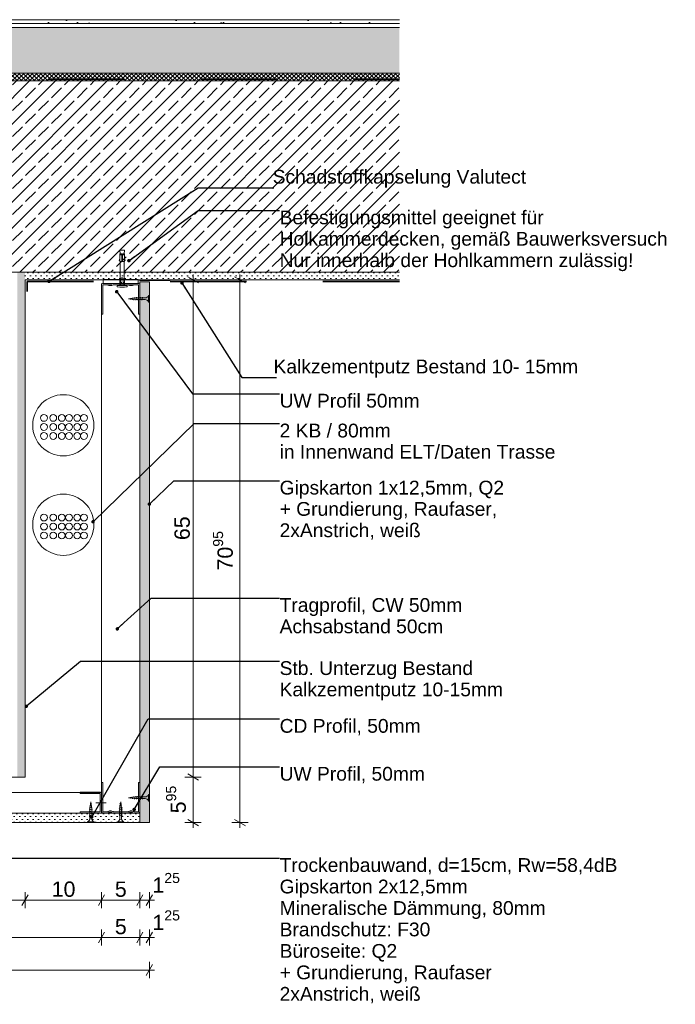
# Model space of a CAD drawing. Header units: metres. Extents: x -4 to 100, y -11 to 17.
# Tile 697 of 728: x 83.389 to 84.246, y -10.941 to -9.654. Entities that reach past the tile are written whole.
import ezdxf

# ---------------------------------------------------------------- set-up
doc = ezdxf.new("R2010")
doc.units = ezdxf.units.M
doc.header["$MEASUREMENT"] = 0
doc.linetypes.add('Strichlinie eng', pattern=[0.115, 0.075, -0.04])
doc.linetypes.add('VERDECKT', pattern=[0.005625, 0.00375, -0.001875])
for name, color, linetype in [('152 - Bemaßung_ Beschriftung.Ausbau', 7, 'Continuous'), ('301 - Elemente.Linie', 7, 'Continuous'), ('603 - Struktur.Bodenplatte_ Decke Roh', 7, 'Continuous'), ('608 - Struktur.Träger', 7, 'Continuous'), ('650 - Abdeckung.Fußboden Aufbau', 7, 'Continuous'), ('653 - Abdeckung.TB Verkofferung', 7, 'Continuous'), ('Neubau_152 - Bemaßung_ Beschriftung.Ausbau', 7, 'Continuous'), ('Neubau_653 - Abdeckung.TB Verkofferung', 7, 'Continuous'), ('Neubau_660 - Unterkonstruktion.Trockenbau', 7, 'Continuous')]:
    doc.layers.add(name, color=color, linetype=linetype)
doc.styles.add('ERSTELLTER_STIL_2', font='txt')
doc.dimstyles.new('ERSTELLTER_STIL__15', dxfattribs={"dimtxt": 0.02, "dimasz": 0.01064, "dimexe": 0.18, "dimexo": 0.0625, "dimgap": 0, "dimtad": 1, "dimtih": 1, "dimtoh": 1, "dimzin": 0, "dimdsep": 46, "dimtxsty": 'ERSTELLTER_STIL_2', "dimblk": 'ARROWHEAD_2', "dimblk1": 'ARROWHEAD_2', "dimblk2": 'ARROWHEAD_2', "dimcen": 0.09, "dimse1": 1, "dimse2": 1, "dimclrd": 7, "dimclre": 7, "dimclrt": 7, "dimazin": 0, "dimtfac": 1, "dimtdec": 4, "dimtmove": 0, "dimatfit": 3, "dimfxl": 1, "dimtolj": 1, "dimtzin": 0, "dimarcsym": 0})
doc.dimstyles.new('ERSTELLTER_STIL__17', dxfattribs={"dimtxt": 0.02, "dimasz": 0.01064, "dimexe": 0.18, "dimexo": 0.0625, "dimgap": 0, "dimtad": 1, "dimzin": 0, "dimdsep": 46, "dimtxsty": 'ERSTELLTER_STIL_2', "dimblk": 'ARROWHEAD_2', "dimblk1": 'ARROWHEAD_2', "dimblk2": 'ARROWHEAD_2', "dimcen": 0.09, "dimse1": 1, "dimse2": 1, "dimclrd": 7, "dimclre": 7, "dimclrt": 7, "dimazin": 0, "dimtfac": 1, "dimtdec": 4, "dimtmove": 0, "dimatfit": 3, "dimfxl": 1, "dimtolj": 1, "dimtzin": 0, "dimarcsym": 0})
doc.dimstyles.new('ERSTELLTER_STIL__7', dxfattribs={"dimtxt": 0.18, "dimasz": 0.00912, "dimexe": 0.18, "dimexo": 0.0625, "dimgap": 0, "dimtad": 0, "dimtih": 1, "dimtoh": 1, "dimdec": 4, "dimzin": 0, "dimdsep": 46, "dimcen": 0.09, "dimadec": 0, "dimazin": 0, "dimtfac": 1, "dimtdec": 4, "dimtmove": 0, "dimatfit": 3, "dimldrblk": 'ARROWHEAD_11', "dimfxl": 1, "dimtolj": 1, "dimtzin": 0, "dimarcsym": 0})
pattern_1 = [(45, (74.88612, -16.349286), (-0.003535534, 0.003535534), [0, -0.005])]

# ---------------------------------------------------------------- blocks, each defined once
blk = doc.blocks.new('*D798', base_point=(74.8861, -16.3493))
at = {"layer": '152 - Bemaßung_ Beschriftung.Ausbau', "color": 7, "linetype": 'Continuous', "lineweight": 5}
for p, q in [((83.6087, -10.6402), (83.6227, -10.6483)), ((83.6262, -10.6443), (83.6052, -10.6443)), ((83.6157, -10.7038), (83.6157, -10.6443)), ((83.6262, -10.7038), (83.6052, -10.7038)), ((83.6087, -10.6997), (83.6227, -10.7078)), ((83.6157, -10.7106), (83.6157, -10.7038))]:
    blk.add_line(p, q, dxfattribs=at)
at = {"layer": '152 - Bemaßung_ Beschriftung.Ausbau', "color": 7, "lineweight": 5, "insert": (83.6121, -10.6916), "char_height": 0.02, "attachment_point": 7, "rotation": 90, "style": 'ERSTELLTER_STIL_2'}
blk.add_mtext('\\A1;{\\pql;\\fArial|b0|i0|c0|p38;5\\fArial|b0|i0|c0|p38;\\A1{\\H.66x;\\S95^  ;}}', dxfattribs=at)
blk = doc.blocks.new('ARROWHEAD_2')
at = {"color": 0, "linetype": 'Continuous', "lineweight": 0}
for p, q in [((0, 0), (-1, 0)), ((-0.38, -0.66), (0.38, 0.66))]:
    blk.add_line(p, q, dxfattribs=at)
blk = doc.blocks.new('*D799', base_point=(74.8861, -16.3493))
at = {"layer": '152 - Bemaßung_ Beschriftung.Ausbau', "color": 7, "linetype": 'Continuous', "lineweight": 5}
for p, q in [((83.6262, -9.9943), (83.6052, -9.9943)), ((83.6227, -9.9983), (83.6087, -9.9902)), ((83.6157, -9.9943), (83.6157, -9.9874)), ((83.6157, -10.6443), (83.6157, -9.9943)), ((83.6087, -10.6402), (83.6227, -10.6483)), ((83.6262, -10.6443), (83.6052, -10.6443))]:
    blk.add_line(p, q, dxfattribs=at)
at = {"layer": '152 - Bemaßung_ Beschriftung.Ausbau', "color": 7, "lineweight": 5, "insert": (83.6117, -10.3345), "char_height": 0.02, "attachment_point": 7, "rotation": 90, "style": 'ERSTELLTER_STIL_2'}
blk.add_mtext('\\A1;{\\pql;\\fArial|b0|i0|c0|p38;65}', dxfattribs=at)
blk = doc.blocks.new('*D800', base_point=(74.8861, -16.3493))
at = {"layer": '152 - Bemaßung_ Beschriftung.Ausbau', "color": 7, "linetype": 'Continuous', "lineweight": 5}
for p, q in [((83.6876, -9.9943), (83.6666, -9.9943)), ((83.6841, -9.9983), (83.6701, -9.9902)), ((83.6771, -9.9943), (83.6771, -9.9874)), ((83.6771, -10.7038), (83.6771, -9.9943)), ((83.6876, -10.7038), (83.6666, -10.7038)), ((83.6701, -10.6997), (83.6841, -10.7078)), ((83.6771, -10.7106), (83.6771, -10.7038))]:
    blk.add_line(p, q, dxfattribs=at)
at = {"layer": '152 - Bemaßung_ Beschriftung.Ausbau', "color": 7, "lineweight": 5, "insert": (83.6735, -10.3742), "char_height": 0.02, "attachment_point": 7, "rotation": 90, "style": 'ERSTELLTER_STIL_2'}
blk.add_mtext('\\A1;{\\pql;\\fArial|b0|i0|c0|p38;70\\fArial|b0|i0|c0|p38;\\A1{\\H.66x;\\S95^  ;}}', dxfattribs=at)
blk = doc.blocks.new('*D801', base_point=(74.8861, -16.3493))
at = {"layer": '152 - Bemaßung_ Beschriftung.Ausbau', "color": 7, "linetype": 'Continuous', "lineweight": 5}
for p, q in [((83.1261, -10.8155), (83.1261, -10.7945)), ((83.3961, -10.8155), (83.3961, -10.7945)), ((83.1193, -10.805), (83.1261, -10.805)), ((83.1302, -10.798), (83.1221, -10.812)), ((83.1261, -10.805), (83.3961, -10.805)), ((83.4001, -10.798), (83.3921, -10.812))]:
    blk.add_line(p, q, dxfattribs=at)
at = {"layer": '152 - Bemaßung_ Beschriftung.Ausbau', "color": 7, "lineweight": 5, "insert": (83.2459, -10.801), "char_height": 0.02, "attachment_point": 7, "style": 'ERSTELLTER_STIL_2'}
blk.add_mtext('\\A1;{\\pql;\\fArial|b0|i0|c0|p38;27}', dxfattribs=at)
blk = doc.blocks.new('*D802', base_point=(74.8861, -16.3493))
at = {"layer": '152 - Bemaßung_ Beschriftung.Ausbau', "color": 7, "linetype": 'Continuous', "lineweight": 5}
for p, q in [((83.3961, -10.8155), (83.3961, -10.7945)), ((83.4961, -10.8155), (83.4961, -10.7945)), ((83.4001, -10.798), (83.3921, -10.812)), ((83.3961, -10.805), (83.4961, -10.805)), ((83.5001, -10.798), (83.4921, -10.812))]:
    blk.add_line(p, q, dxfattribs=at)
at = {"layer": '152 - Bemaßung_ Beschriftung.Ausbau', "color": 7, "lineweight": 5, "insert": (83.4309, -10.801), "char_height": 0.02, "attachment_point": 7, "style": 'ERSTELLTER_STIL_2'}
blk.add_mtext('\\A1;{\\pql;\\fArial|b0|i0|c0|p38;10}', dxfattribs=at)
blk = doc.blocks.new('*D803', base_point=(74.8861, -16.3493))
at = {"layer": '152 - Bemaßung_ Beschriftung.Ausbau', "color": 7, "linetype": 'Continuous', "lineweight": 5}
for p, q in [((83.4961, -10.8155), (83.4961, -10.7945)), ((83.5461, -10.8155), (83.5461, -10.7945)), ((83.5001, -10.798), (83.4921, -10.812)), ((83.4961, -10.805), (83.5461, -10.805)), ((83.5501, -10.798), (83.5421, -10.812))]:
    blk.add_line(p, q, dxfattribs=at)
at = {"layer": '152 - Bemaßung_ Beschriftung.Ausbau', "color": 7, "lineweight": 5, "insert": (83.5135, -10.801), "char_height": 0.02, "attachment_point": 7, "style": 'ERSTELLTER_STIL_2'}
blk.add_mtext('\\A1;{\\pql;\\fArial|b0|i0|c0|p38;5}', dxfattribs=at)
blk = doc.blocks.new('*D804', base_point=(74.8861, -16.3493))
at = {"layer": '152 - Bemaßung_ Beschriftung.Ausbau', "color": 7, "linetype": 'Continuous', "lineweight": 5}
for p, q in [((83.5461, -10.8155), (83.5461, -10.7945)), ((83.5586, -10.8155), (83.5586, -10.7945)), ((83.5501, -10.798), (83.5421, -10.812)), ((83.5461, -10.805), (83.5586, -10.805)), ((83.5546, -10.812), (83.5626, -10.798)), ((83.5586, -10.805), (83.5654, -10.805))]:
    blk.add_line(p, q, dxfattribs=at)
at = {"layer": '152 - Bemaßung_ Beschriftung.Ausbau', "color": 7, "lineweight": 5, "insert": (83.5626, -10.8012), "char_height": 0.02, "attachment_point": 7, "style": 'ERSTELLTER_STIL_2'}
blk.add_mtext('\\A1;{\\pql;\\fArial|b0|i0|c0|p38;1\\fArial|b0|i0|c0|p38;\\A1{\\H.66x;\\S25^  ;}}', dxfattribs=at)
blk = doc.blocks.new('*D805', base_point=(74.8861, -16.3493))
at = {"layer": '152 - Bemaßung_ Beschriftung.Ausbau', "color": 7, "linetype": 'Continuous', "lineweight": 5}
for p, q in [((83.1302, -10.8469), (83.1221, -10.8609)), ((83.1261, -10.8644), (83.1261, -10.8434)), ((83.5001, -10.8469), (83.4921, -10.8609)), ((83.4961, -10.8644), (83.4961, -10.8434)), ((83.1193, -10.8539), (83.1261, -10.8539)), ((83.1261, -10.8539), (83.4961, -10.8539))]:
    blk.add_line(p, q, dxfattribs=at)
at = {"layer": '152 - Bemaßung_ Beschriftung.Ausbau', "color": 7, "lineweight": 5, "insert": (83.2959, -10.8499), "char_height": 0.02, "attachment_point": 7, "style": 'ERSTELLTER_STIL_2'}
blk.add_mtext('\\A1;{\\pql;\\fArial|b0|i0|c0|p38;37}', dxfattribs=at)
blk = doc.blocks.new('*D806', base_point=(74.8861, -16.3493))
at = {"layer": '152 - Bemaßung_ Beschriftung.Ausbau', "color": 7, "linetype": 'Continuous', "lineweight": 5}
for p, q in [((83.5001, -10.8469), (83.4921, -10.8609)), ((83.4961, -10.8644), (83.4961, -10.8434)), ((83.5501, -10.8469), (83.5421, -10.8609)), ((83.5461, -10.8644), (83.5461, -10.8434)), ((83.4961, -10.8539), (83.5461, -10.8539))]:
    blk.add_line(p, q, dxfattribs=at)
at = {"layer": '152 - Bemaßung_ Beschriftung.Ausbau', "color": 7, "lineweight": 5, "insert": (83.5135, -10.8499), "char_height": 0.02, "attachment_point": 7, "style": 'ERSTELLTER_STIL_2'}
blk.add_mtext('\\A1;{\\pql;\\fArial|b0|i0|c0|p38;5}', dxfattribs=at)
blk = doc.blocks.new('*D807', base_point=(74.8861, -16.3493))
at = {"layer": '152 - Bemaßung_ Beschriftung.Ausbau', "color": 7, "linetype": 'Continuous', "lineweight": 5}
for p, q in [((83.5501, -10.8469), (83.5421, -10.8609)), ((83.5461, -10.8644), (83.5461, -10.8434)), ((83.5546, -10.8609), (83.5626, -10.8469)), ((83.5586, -10.8644), (83.5586, -10.8434)), ((83.5461, -10.8539), (83.5586, -10.8539)), ((83.5586, -10.8539), (83.5654, -10.8539))]:
    blk.add_line(p, q, dxfattribs=at)
at = {"layer": '152 - Bemaßung_ Beschriftung.Ausbau', "color": 7, "lineweight": 5, "insert": (83.5626, -10.8501), "char_height": 0.02, "attachment_point": 7, "style": 'ERSTELLTER_STIL_2'}
blk.add_mtext('\\A1;{\\pql;\\fArial|b0|i0|c0|p38;1\\fArial|b0|i0|c0|p38;\\A1{\\H.66x;\\S25^  ;}}', dxfattribs=at)
blk = doc.blocks.new('*D808', base_point=(74.8861, -16.3493))
at = {"layer": '152 - Bemaßung_ Beschriftung.Ausbau', "color": 7, "linetype": 'Continuous', "lineweight": 5}
for p, q in [((83.1261, -10.9069), (83.1261, -10.8859)), ((83.5586, -10.9069), (83.5586, -10.8859)), ((83.1193, -10.8964), (83.1261, -10.8964)), ((83.1302, -10.8894), (83.1221, -10.9034)), ((83.1261, -10.8964), (83.5586, -10.8964)), ((83.5546, -10.9034), (83.5626, -10.8894)), ((83.5586, -10.8964), (83.5654, -10.8964))]:
    blk.add_line(p, q, dxfattribs=at)
at = {"layer": '152 - Bemaßung_ Beschriftung.Ausbau', "color": 7, "lineweight": 5, "insert": (83.3172, -10.8928), "char_height": 0.02, "attachment_point": 7, "style": 'ERSTELLTER_STIL_2'}
blk.add_mtext('\\A1;{\\pql;\\fArial|b0|i0|c0|p38;43\\fArial|b0|i0|c0|p38;\\A1{\\H.66x;\\S25^  ;}}', dxfattribs=at)
blk = doc.blocks.new('ARROWHEAD_11')
at = {"color": 0, "linetype": 'Continuous', "lineweight": 0}
blk.add_line((0, 0), (-1, 0), dxfattribs=at)
at = {"color": 0, "linetype": 'Continuous', "lineweight": 0, "const_width": 0.25, "flags": 128}
blk.add_lwpolyline([(-0.125, 0, 1), (0.125, 0, 1)], format="xyb", close=True, dxfattribs=at)

msp = doc.modelspace()

# ---------------------------------------------------------------- hatches: boundary and pattern name
at = {"layer": '603 - Struktur.Bodenplatte_ Decke Roh', "linetype": 'Continuous', "lineweight": 5}
h = msp.add_hatch(dxfattribs=at)
h.set_pattern_fill('Beton__Stahlbeton_0003', style=0, pattern_type=2)
h.set_pattern_definition([(45, (74.88612, -16.349286), (-0.016970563, 0.016970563), []), (45, (74.877635, -16.3408), (-0.016970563, 0.016970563), [0.018, -0.006])])
h.paths.add_polyline_path([(82.9761, -9.9843), (83.3961, -9.9843), (83.8856, -9.9843), (83.8856, -9.7343), (82.6261, -9.7343), (82.6261, -9.9843)])
h = msp.add_hatch(dxfattribs=at)
h.set_pattern_fill('Gips_0003', style=0, pattern_type=2)
h.set_pattern_definition(pattern_1)
h.paths.add_polyline_path([(83.8856, -9.9843), (83.3961, -9.9843), (83.3961, -9.9943), (83.8856, -9.9943)])
at = {"layer": '608 - Struktur.Träger', "linetype": 'Continuous', "lineweight": 5}
h = msp.add_hatch(dxfattribs=at)
h.set_pattern_fill('Gips_0003', style=0, pattern_type=2)
h.set_pattern_definition(pattern_1)
h.paths.add_polyline_path([(83.3961, -9.9843), (83.3861, -9.9843), (83.3861, -10.6343), (83.3861, -10.6443), (83.3961, -10.6443)])
at = {"layer": '650 - Abdeckung.Fußboden Aufbau', "linetype": 'Continuous', "lineweight": 5}
h = msp.add_hatch(dxfattribs=at)
h.set_pattern_fill('Teppich_0003', style=0, pattern_type=2)
h.set_pattern_definition([(45, (74.88612, -16.289286), (-0.01909188, 0.01909188), [0, -0.018, 0, -0.027]), (110, (74.94612, -16.289286), (0.0253717, 0.009234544), [0, -0.0132, 0, -0.0228])])
h.paths.add_polyline_path([(83.8856, -9.6543), (82.6261, -9.6543), (82.6261, -9.6593), (83.8856, -9.6593)])
h = msp.add_hatch(dxfattribs=at)
h.set_pattern_fill('Zementgebunden_0003', style=0, pattern_type=2)
h.set_pattern_definition([(45, (74.88612, -16.349286), (-0.010606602, 0.010606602), [0, -0.015])])
h.paths.add_polyline_path([(82.6261, -9.6593), (82.6261, -9.6643), (83.8856, -9.6643), (83.8856, -9.6593)])
h = msp.add_hatch(dxfattribs=at)
h.set_pattern_fill('Beton__unbewehrt_0003', color=1, style=0, pattern_type=2)
h.set_pattern_definition([(45, (74.88612, -16.349286), (-0.007071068, 0.007071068), [0.0075, -0.0025]), (45, (74.88612, -16.342215), (-0.007071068, 0.007071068), [0.0075, -0.0025])])
h.paths.add_polyline_path([(82.6261, -9.6643), (82.6261, -9.7243), (83.8856, -9.7243), (83.8856, -9.6643)])
h = msp.add_hatch(dxfattribs=at)
h.set_pattern_fill('Dämmung__hart_2_0003', color=1, style=0, pattern_type=2)
h.set_pattern_definition([(45, (74.88612, -16.349286), (-0.0028284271, 0.0028284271), []), (135, (74.88612, -16.349286), (0.0028284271, 0.0028284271), [])])
h.paths.add_polyline_path([(82.6261, -9.7243), (82.6261, -9.7343), (83.8856, -9.7343), (83.8856, -9.7243)])
at = {"layer": 'Neubau_653 - Abdeckung.TB Verkofferung', "linetype": 'Continuous', "lineweight": 5}
h = msp.add_hatch(dxfattribs=at)
h.set_pattern_fill('Gips_0003', style=0, pattern_type=2)
h.set_pattern_definition(pattern_1)
h.paths.add_polyline_path([(83.5586, -9.9967), (83.5586, -10.7038), (83.5461, -10.7038), (83.5461, -9.9967)])
h = msp.add_hatch(dxfattribs=at)
h.set_pattern_fill('Gips_0003', style=0, pattern_type=2)
h.set_pattern_definition(pattern_1)
h.paths.add_polyline_path([(83.5461, -10.7038), (83.1186, -10.7038), (83.1186, -10.6913), (83.4961, -10.6913), (83.5461, -10.6913)])

# ---------------------------------------------------------------- linework, layer by layer
at = {"layer": '301 - Elemente.Linie', "color": 1, "linetype": 'Continuous', "lineweight": 5}
for p, q in [((83.5225, -9.9615), (83.52, -9.9615)), ((83.5235, -9.9705), (83.5225, -9.9705)), ((83.526, -9.9615), (83.5235, -9.9615)), ((83.5215, -9.9944), (83.5215, -10.0019)), ((83.5223, -9.9973), (83.5223, -9.9983)), ((83.5245, -10.0019), (83.5245, -9.9944)), ((83.5253, -9.9973), (83.5253, -9.9983))]:
    msp.add_line(p, q, dxfattribs=at)
at = {"layer": '301 - Elemente.Linie', "color": 1, "linetype": 'VERDECKT', "lineweight": 5}
for p, q in [((83.5198, -10.6814), (83.5201, -10.6811)), ((83.5198, -10.6814), (83.5201, -10.6816)), ((83.5221, -10.6822), (83.5201, -10.6816)), ((83.5202, -10.6791), (83.5205, -10.6788)), ((83.5202, -10.6791), (83.5205, -10.6793)), ((83.5216, -10.6797), (83.5205, -10.6793)), ((83.5205, -10.6812), (83.5207, -10.6794)), ((83.5208, -10.6789), (83.5211, -10.6766)), ((83.5214, -10.6791), (83.5211, -10.6766)), ((83.5217, -10.6816), (83.5215, -10.6797)), ((83.522, -10.6794), (83.5216, -10.6792)), ((83.522, -10.6794), (83.5216, -10.6797)), ((83.5191, -10.686), (83.5194, -10.6857)), ((83.5191, -10.686), (83.5194, -10.6862)), ((83.5191, -10.6886), (83.5194, -10.6883)), ((83.5191, -10.6886), (83.5194, -10.6888)), ((83.5191, -10.6912), (83.5194, -10.6909)), ((83.5191, -10.6912), (83.5194, -10.6914)), ((83.5191, -10.6938), (83.5194, -10.6935)), ((83.5191, -10.6938), (83.5194, -10.694)), ((83.5228, -10.6873), (83.5194, -10.6862)), ((83.5228, -10.6899), (83.5194, -10.6888)), ((83.5228, -10.6925), (83.5194, -10.6914)), ((83.5228, -10.6951), (83.5194, -10.694)), ((83.5195, -10.6836), (83.5198, -10.6833)), ((83.5195, -10.6836), (83.5198, -10.6838)), ((83.5226, -10.6847), (83.5198, -10.6838)), ((83.52, -10.6856), (83.5202, -10.6839)), ((83.52, -10.6856), (83.52, -10.6859)), ((83.52, -10.6864), (83.52, -10.6885)), ((83.52, -10.689), (83.52, -10.6911)), ((83.52, -10.6916), (83.52, -10.6937)), ((83.52, -10.6942), (83.52, -10.6983)), ((83.5202, -10.6835), (83.5205, -10.6817)), ((83.522, -10.6841), (83.5218, -10.6821)), ((83.5224, -10.6819), (83.5221, -10.6817)), ((83.5224, -10.6819), (83.5221, -10.6822)), ((83.5222, -10.6856), (83.5221, -10.6846)), ((83.5222, -10.6866), (83.5222, -10.6856)), ((83.5222, -10.6892), (83.5222, -10.6871)), ((83.5222, -10.6918), (83.5222, -10.6897)), ((83.5222, -10.6944), (83.5222, -10.6923)), ((83.5229, -10.6844), (83.5226, -10.6842)), ((83.5229, -10.6844), (83.5226, -10.6847)), ((83.5231, -10.687), (83.5228, -10.6868)), ((83.5231, -10.687), (83.5228, -10.6873)), ((83.5231, -10.6896), (83.5228, -10.6894)), ((83.5231, -10.6896), (83.5228, -10.6899)), ((83.5231, -10.6922), (83.5228, -10.692)), ((83.5231, -10.6922), (83.5228, -10.6925)), ((83.5169, -10.7038), (83.5169, -10.7028)), ((83.5169, -10.7028), (83.5254, -10.7028)), ((83.5169, -10.7038), (83.5254, -10.7038)), ((83.5222, -10.6983), (83.5222, -10.6949)), ((83.5231, -10.6948), (83.5228, -10.6946)), ((83.5231, -10.6948), (83.5228, -10.6951)), ((83.5254, -10.7038), (83.5254, -10.7028))]:
    msp.add_line(p, q, dxfattribs=at)
at = {"layer": '301 - Elemente.Linie', "color": 92, "linetype": 'Strichlinie eng', "lineweight": 35, "ltscale": 0.2, "true_color": 0x00be00, "flags": 128}
for points in [[(82.6261, -9.7322), (83.8856, -9.7322)], [(83.8856, -9.9963), (83.3989, -9.9963), (83.3989, -10.0463)]]:
    msp.add_lwpolyline(points, dxfattribs=at)
at = {"layer": '301 - Elemente.Linie', "color": 1, "linetype": 'Continuous', "lineweight": 5}
for points in [[(83.5255, -9.9605), (83.526, -9.9555), (83.52, -9.9555), (83.5205, -9.9605)], [(83.52, -9.9695), (83.519, -9.9692), (83.52, -9.9665)], [(83.526, -9.9695), (83.527, -9.9692), (83.526, -9.9665)]]:
    msp.add_lwpolyline(points, dxfattribs=at)
for points in [[(83.5225, -9.9705), (83.52, -9.9705), (83.52, -9.9605), (83.5225, -9.9605)], [(83.526, -9.9605), (83.5235, -9.9605), (83.5235, -9.9705), (83.526, -9.9705)]]:
    msp.add_lwpolyline(points, close=True, dxfattribs=at)
at = {"layer": '301 - Elemente.Linie', "color": 1, "linetype": 'Continuous', "lineweight": 5, "flags": 128}
for points in [[(83.52, -10.0019), (83.52, -9.9944), (83.5205, -9.9913), (83.5205, -9.9705)], [(83.526, -10.0019), (83.526, -9.9944), (83.5255, -9.9913), (83.5255, -9.9705)]]:
    msp.add_lwpolyline(points, dxfattribs=at)
msp.add_lwpolyline([(83.5255, -9.9913), (83.5245, -9.9944), (83.5232, -9.9915, 0.659396), (83.5227, -9.9915), (83.5215, -9.9944), (83.5205, -9.9913)], format="xyb", dxfattribs=at)
at = {"layer": '301 - Elemente.Linie', "color": 1, "linetype": 'Continuous', "lineweight": 5}
msp.add_lwpolyline([(83.529, -10.0036), (83.526, -10.0038, -0.038322), (83.5199, -10.0038), (83.5169, -10.0036, -0.39195), (83.5165, -10.0031), (83.5165, -10.0024, -0.414214), (83.517, -10.0019), (83.529, -10.0019, -0.414214), (83.5295, -10.0024), (83.5295, -10.0031, -0.39195)], format="xyb", close=True, dxfattribs=at)
at = {"layer": '301 - Elemente.Linie', "color": 1, "linetype": 'VERDECKT', "lineweight": 5}
for centre, start, end in [((83.5151, -10.6982), 291.3836, 359.0608), ((83.5271, -10.6982), 180.9391, 248.6163)]:
    msp.add_arc(centre, 0.00492, start, end, dxfattribs=at)
at = {"layer": '603 - Struktur.Bodenplatte_ Decke Roh', "color": 7, "linetype": 'Continuous', "lineweight": 13}
msp.add_line((83.8856, -9.7343), (82.6261, -9.7343), dxfattribs=at)
at = {"layer": '603 - Struktur.Bodenplatte_ Decke Roh', "color": 7, "linetype": 'Continuous', "lineweight": 5}
msp.add_line((83.8856, -9.9943), (83.5356, -9.9943), dxfattribs=at)
at = {"layer": '603 - Struktur.Bodenplatte_ Decke Roh', "color": 7, "linetype": 'Continuous', "lineweight": 13, "flags": 128}
msp.add_lwpolyline([(83.8856, -9.9843), (83.3961, -9.9843), (83.3861, -9.9843), (82.9861, -9.9843), (82.9761, -9.9843), (82.6261, -9.9843)], dxfattribs=at)
at = {"layer": '603 - Struktur.Bodenplatte_ Decke Roh', "color": 7, "linetype": 'Continuous', "lineweight": 5, "flags": 128}
msp.add_lwpolyline([(83.5356, -9.9943), (83.5231, -9.9943), (83.4961, -9.9943), (83.3961, -9.9943)], dxfattribs=at)
at = {"layer": '608 - Struktur.Träger', "color": 7, "linetype": 'Continuous', "lineweight": 5}
for p, q in [((83.3961, -9.9943), (83.3961, -10.6443)), ((83.3961, -10.6443), (83.1136, -10.6443))]:
    msp.add_line(p, q, dxfattribs=at)
at = {"layer": '650 - Abdeckung.Fußboden Aufbau', "color": 1, "linetype": 'Continuous', "lineweight": 13}
for p, q in [((83.8856, -9.6543), (82.6261, -9.6543)), ((83.8856, -9.6593), (82.6261, -9.6593)), ((83.8856, -9.6643), (82.6261, -9.6643)), ((83.8856, -9.7243), (82.6261, -9.7243))]:
    msp.add_line(p, q, dxfattribs=at)
at = {"layer": '653 - Abdeckung.TB Verkofferung', "color": 1, "linetype": 'Continuous', "lineweight": 13}
msp.add_line((83.5459, -9.9953), (83.5859, -9.9953), dxfattribs=at)
at = {"layer": '653 - Abdeckung.TB Verkofferung', "color": 1, "linetype": 'Continuous', "lineweight": 9, "flags": 128}
msp.add_lwpolyline([(83.1186, -10.6643), (83.4961, -10.6643), (83.4961, -10.6913), (83.1186, -10.6913)], close=True, dxfattribs=at)
msp.add_lwpolyline([(83.502, -10.6778), (83.4887, -10.6778)], dxfattribs=at)
at = {"layer": '653 - Abdeckung.TB Verkofferung', "color": 92, "linetype": 'Continuous', "lineweight": 13, "true_color": 0x00be00}
for centre in [(83.4208, -10.1748), (83.4329, -10.1748), (83.4441, -10.1748), (83.4536, -10.1748), (83.4642, -10.1748), (83.4731, -10.1748), (83.4208, -10.1866), (83.4329, -10.1866), (83.4441, -10.1866), (83.4536, -10.1866), (83.4642, -10.1866), (83.4731, -10.1866), (83.4208, -10.1984), (83.4329, -10.1984), (83.4441, -10.1984), (83.4536, -10.1984), (83.4642, -10.1984), (83.4731, -10.1984), (83.4208, -10.305), (83.4329, -10.305), (83.4441, -10.305), (83.4536, -10.305), (83.4642, -10.305), (83.4731, -10.305), (83.4208, -10.3168), (83.4329, -10.3168), (83.4441, -10.3168), (83.4536, -10.3168), (83.4642, -10.3168), (83.4731, -10.3168), (83.4208, -10.3285), (83.4329, -10.3285), (83.4441, -10.3285), (83.4536, -10.3285), (83.4642, -10.3285), (83.4731, -10.3285)]:
    msp.add_circle(centre, 0.00445, dxfattribs=at)
at = {"layer": 'Neubau_152 - Bemaßung_ Beschriftung.Ausbau', "color": 1, "linetype": 'Continuous', "lineweight": 9}
for centre in [(83.4461, -10.1844), (83.4461, -10.3144)]:
    msp.add_circle(centre, 0.04, dxfattribs=at)
at = {"layer": 'Neubau_653 - Abdeckung.TB Verkofferung', "color": 1, "linetype": 'Continuous', "lineweight": 5, "flags": 128}
msp.add_lwpolyline([(83.4961, -9.9993), (83.4961, -10.6643)], dxfattribs=at)
at = {"layer": 'Neubau_653 - Abdeckung.TB Verkofferung', "color": 1, "linetype": 'Continuous', "lineweight": 13, "flags": 128}
for points in [[(83.5586, -9.9967), (83.5586, -10.7038), (83.5461, -10.7038), (83.5461, -9.9967)], [(83.5461, -10.7038), (83.1186, -10.7038), (83.1186, -10.6913), (83.4961, -10.6913), (83.5461, -10.6913)]]:
    msp.add_lwpolyline(points, close=True, dxfattribs=at)
at = {"layer": 'Neubau_660 - Unterkonstruktion.Trockenbau', "color": 1, "linetype": 'Continuous', "lineweight": 5}
for p, q in [((83.534, -10.02), (83.5342, -10.0182)), ((83.5362, -10.0203), (83.5367, -10.0177)), ((83.5384, -10.0207), (83.5392, -10.0172)), ((83.5408, -10.021), (83.5418, -10.017)), ((83.5434, -10.021), (83.5444, -10.017)), ((83.546, -10.021), (83.547, -10.017)), ((83.5486, -10.021), (83.5496, -10.017)), ((83.5576, -10.0233), (83.5576, -10.0148)), ((83.5576, -10.667), (83.5576, -10.6755)), ((83.4808, -10.6814), (83.4834, -10.6819)), ((83.4812, -10.6791), (83.483, -10.6794)), ((83.534, -10.6703), (83.5342, -10.6721)), ((83.5362, -10.67), (83.5367, -10.6726)), ((83.5384, -10.6696), (83.5392, -10.6731)), ((83.5408, -10.6693), (83.5418, -10.6733)), ((83.5434, -10.6693), (83.5444, -10.6733)), ((83.546, -10.6693), (83.547, -10.6733)), ((83.5486, -10.6693), (83.5496, -10.6733)), ((83.4801, -10.686), (83.4841, -10.687)), ((83.4801, -10.6886), (83.4841, -10.6896)), ((83.4801, -10.6912), (83.4841, -10.6922)), ((83.4801, -10.6938), (83.4841, -10.6948)), ((83.4805, -10.6836), (83.4839, -10.6844)), ((83.4779, -10.7028), (83.4864, -10.7028))]:
    msp.add_line(p, q, dxfattribs=at)
at = {"layer": 'Neubau_660 - Unterkonstruktion.Trockenbau', "color": 1, "linetype": 'Continuous', "lineweight": 5, "flags": 128}
for points in [[(83.5461, -10.039), (83.5461, -10.001, 0.414214), (83.5441, -9.999), (83.5386, -9.999, 0.156603), (83.5365, -9.9997, -0.156603), (83.5355, -10), (83.5337, -10, -0.156603), (83.5327, -9.9997, 0.156603), (83.5306, -9.999), (83.5116, -9.999, 0.156603), (83.5095, -9.9997, -0.156603), (83.5085, -10), (83.5067, -10, -0.156603), (83.5057, -9.9997, 0.156603), (83.5036, -9.999), (83.4981, -9.999, 0.414214), (83.4961, -10.001), (83.4961, -10.039), (83.4979, -10.039), (83.4979, -10.001, -0.414214), (83.4981, -10.0008), (83.5036, -10.0008, -0.156603), (83.5047, -10.0011, 0.156603), (83.5067, -10.0018), (83.5085, -10.0018, 0.156603), (83.5106, -10.0011, -0.156603), (83.5116, -10.0008), (83.5306, -10.0008, -0.156603), (83.5317, -10.0011, 0.156603), (83.5337, -10.0018), (83.5355, -10.0018, 0.156603), (83.5376, -10.0011, -0.156603), (83.5386, -10.0008), (83.5441, -10.0008, -0.414214), (83.5444, -10.001), (83.5444, -10.039)], [(83.5405, -10.0179), (83.5531, -10.0179, 0.304192), (83.5576, -10.0148), (83.5586, -10.0148), (83.5586, -10.0233), (83.5576, -10.0233, 0.304191), (83.5531, -10.0202), (83.5405, -10.0202), (83.5314, -10.019)], [(83.5461, -10.6513), (83.5461, -10.6893, -0.414214), (83.5441, -10.6913), (83.5386, -10.6913, -0.156603), (83.5365, -10.6906, 0.156603), (83.5355, -10.6903), (83.5337, -10.6903, 0.156603), (83.5327, -10.6906, -0.156603), (83.5306, -10.6913), (83.5116, -10.6913, -0.156603), (83.5095, -10.6906, 0.156603), (83.5085, -10.6903), (83.5067, -10.6903, 0.156603), (83.5057, -10.6906, -0.156603), (83.5036, -10.6913), (83.4981, -10.6913, -0.414214), (83.4961, -10.6893), (83.4961, -10.6513), (83.4979, -10.6513), (83.4979, -10.6893, 0.414214), (83.4981, -10.6895), (83.5036, -10.6895, 0.156603), (83.5047, -10.6892, -0.156603), (83.5067, -10.6885), (83.5085, -10.6885, -0.156603), (83.5106, -10.6892, 0.156603), (83.5116, -10.6895), (83.5306, -10.6895, 0.156603), (83.5317, -10.6892, -0.156603), (83.5337, -10.6885), (83.5355, -10.6885, -0.156603), (83.5376, -10.6892, 0.156603), (83.5386, -10.6895), (83.5441, -10.6895, 0.414214), (83.5444, -10.6893), (83.5444, -10.6513)], [(83.4681, -10.6915), (83.4941, -10.6915, 0.414214), (83.4961, -10.6895), (83.4961, -10.666, 0.414214), (83.4941, -10.664), (83.4681, -10.664), (83.4681, -10.6658), (83.4941, -10.6658, -0.414214), (83.4944, -10.666), (83.4944, -10.6895, -0.414214), (83.4941, -10.6898), (83.4681, -10.6898)], [(83.5405, -10.6724), (83.5531, -10.6724, -0.304192), (83.5576, -10.6755), (83.5586, -10.6755), (83.5586, -10.667), (83.5576, -10.667, -0.304191), (83.5531, -10.6702), (83.5405, -10.6702), (83.5314, -10.6713)], [(83.4832, -10.6857), (83.4832, -10.6983, 0.304192), (83.4864, -10.7028), (83.4864, -10.7038), (83.4779, -10.7038), (83.4779, -10.7028, 0.304191), (83.481, -10.6983), (83.481, -10.6857), (83.4821, -10.6766)]]:
    msp.add_lwpolyline(points, format="xyb", close=True, dxfattribs=at)
msp.add_lwpolyline([(83.4981, -9.999), (83.4981, -9.994), (83.5441, -9.994), (83.5441, -9.999)], close=True, dxfattribs=at)

# ---------------------------------------------------------------- texts
at = {"layer": '152 - Bemaßung_ Beschriftung.Ausbau', "color": 7, "linetype": 'Continuous', "lineweight": 9, "char_height": 0.018, "style": 'ERSTELLTER_STIL_2'}
for s, insert, attachment_point in [('\\A1;{\\pqr;\\fArial|b0|i0|c0|p38;Schadstoffkapselung\\fArial|b0|i0|c0|p38; \\fArial|b0|i0|c0|p38;Valutect}', (84.0511, -9.874), 9), ('\\A1;{\\pqr;\\fArial|b0|i0|c0|p38;Kalkzementputz Bestand\\fArial|b0|i0|c0|p38; 10- 15mm}', (84.1192, -10.122), 9), ('\\A1;{\\pql;\\fArial|b0|i0|c0|p38;UW\\fArial|b0|i0|c0|p38; Profil \\fArial|b0|i0|c0|p38;50\\fArial|b0|i0|c0|p38;mm}', (83.7289, -10.1433), 1), ('\\A1;{\\pql;\\fArial|b0|i0|c0|p38;CD\\fArial|b0|i0|c0|p38; Profil, 50mm}', (83.7289, -10.5683), 1), ('\\A1;{\\pql;\\fArial|b0|i0|c0|p38;UW Profil, 50mm}', (83.7289, -10.6309), 1)]:
    msp.add_mtext(s, dxfattribs=dict(at, insert=insert, attachment_point=attachment_point))
at = {"layer": '152 - Bemaßung_ Beschriftung.Ausbau', "color": 7, "linetype": 'Continuous', "lineweight": 9, "char_height": 0.018, "attachment_point": 1, "style": 'ERSTELLTER_STIL_2'}
for s, insert, line_spacing_factor in [('\\A1;{\\pql;\\fArial|b0|i0|c0|p38;Befestigungsmittel geeignet für\\P\\pql;\\fArial|b0|i0|c0|p38;Holkammerdecken, gemäß Bauwerksversuch\\P\\pql;\\fArial|b0|i0|c0|p38;Nur innerhalb der Hohlkammern zulässig!}', (83.7289, -9.9037), 0.931953), ('\\A1;{\\pql;\\fArial|b0|i0|c0|p38;2 KB / 80mm \\P\\pql;\\fArial|b0|i0|c0|p38;in Innenwand ELT\\fArial|b0|i0|c0|p38;/Daten Trasse}', (83.7289, -10.1823), 0.9248), ('\\A1;{\\pql;\\fArial|b0|i0|c0|p38;Gipskarton 1x12,5mm, Q2\\P\\pql;\\fArial|b0|i0|c0|p38;+ Grundierung, Raufaser, \\P\\pql;\\fArial|b0|i0|c0|p38;2xAnstrich, weiß}', (83.7289, -10.2569), 0.927842), ('\\A1;{\\pql;\\fArial|b0|i0|c0|p38;Tragprofil, \\fArial|b0|i0|c0|p38;CW\\fArial|b0|i0|c0|p38; \\fArial|b0|i0|c0|p38;50\\fArial|b0|i0|c0|p38;mm\\P\\pql;\\fArial|b0|i0|c0|p38;Achsabstand \\fArial|b0|i0|c0|p38;50\\fArial|b0|i0|c0|p38;cm}', (83.7289, -10.4103), 0.930826), ('\\A1;{\\pql;\\fArial|b0|i0|c0|p38;Stb. Unterzug Bestand\\P\\pqr;\\fArial|b0|i0|c0|p38;Kalkzementputz 10-15mm}', (83.7289, -10.4928), 0.9285), ('\\A1;{\\pql;\\fArial|b0|i0|c0|p38;Trockenbauwand, d=15cm, Rw=58,4dB\\P\\pql;\\fArial|b0|i0|c0|p38;Gipskarton 2x12,5mm\\P\\pql;\\fArial|b0|i0|c0|p38;Mineralische Dämmung, 80mm\\P\\pql;\\fArial|b0|i0|c0|p38;Brandschutz: F30\\P\\pql;\\fArial|b0|i0|c0|p38;Büroseite: Q2\\P\\pql;\\fArial|b0|i0|c0|p38;+ Grundierung, Raufaser\\P\\pql;\\fArial|b0|i0|c0|p38;2xAnstrich, weiß}', (83.7289, -10.7502), 0.935101)]:
    msp.add_mtext(s, dxfattribs=dict(at, insert=insert, line_spacing_factor=line_spacing_factor))

# ---------------------------------------------------------------- dimensions: what is measured, and where the dimension line sits
at = {"layer": '152 - Bemaßung_ Beschriftung.Ausbau', "color": 7, "linetype": 'Continuous', "lineweight": 5}
for base, p1, p2, picture, middle in [((83.6157, -9.9943), (83.3961, -10.6443), (83.3961, -9.9943), '*D799', (83.6017, -10.3192)), ((83.6771, -9.9943), (83.5586, -10.7038), (83.3961, -9.9943), '*D800', (83.6631, -10.3243)), ((83.6157, -10.6443), (83.5586, -10.7038), (83.3961, -10.6443), '*D798', (83.6017, -10.6494))]:
    dim = msp.add_linear_dim(base=base, p1=p1, p2=p2, angle=90, dimstyle='ERSTELLTER_STIL__17', dxfattribs=at)
    dim.commit()
    dim.dimension.update_dxf_attribs({"geometry": picture, "text_midpoint": middle, "dimtype": 160, "text_rotation": 90})
for base, p1, p2, picture, middle in [((83.4961, -10.8539), (83.1261, -10.6443), (83.4961, -10.6259), '*D805', (83.3112, -10.8399)), ((83.4961, -10.805), (83.3961, -10.6443), (83.4961, -10.6259), '*D802', (83.4462, -10.791)), ((83.5461, -10.805), (83.4961, -10.6259), (83.5461, -10.7038), '*D803', (83.5211, -10.791)), ((83.5461, -10.8539), (83.4961, -10.6259), (83.5461, -10.7038), '*D806', (83.5211, -10.8399)), ((83.3961, -10.805), (83.1261, -10.6443), (83.3961, -10.6443), '*D801', (83.2612, -10.791)), ((83.5586, -10.8964), (83.1261, -10.6443), (83.5586, -10.7038), '*D808', (83.367, -10.8824)), ((83.5586, -10.805), (83.5461, -10.7038), (83.5586, -10.7038), '*D804', (83.6049, -10.791)), ((83.5586, -10.8539), (83.5461, -10.7038), (83.5586, -10.7038), '*D807', (83.6049, -10.8399))]:
    dim = msp.add_linear_dim(base=base, p1=p1, p2=p2, dimstyle='ERSTELLTER_STIL__15', dxfattribs=at)
    dim.commit()
    dim.dimension.update_dxf_attribs({"geometry": picture, "text_midpoint": middle, "dimtype": 160})

# ---------------------------------------------------------------- leaders
at = {"layer": '152 - Bemaßung_ Beschriftung.Ausbau', "color": 7, "linetype": 'Continuous', "lineweight": 9, "annotation_type": 0, "has_hookline": 1, "hookline_direction": 0}
for points, text_width in [([(83.4274, -9.9963), (83.6226, -9.874), (83.7215, -9.874)], 0.3297), ([(83.5318, -9.9693), (83.6226, -9.9037), (83.7289, -9.9037)], 0.5031), ([(83.6012, -9.9983), (83.6793, -10.122), (83.7247, -10.122)], 0.3945), ([(83.5159, -10.0098), (83.6149, -10.1433), (83.7289, -10.1433)], 0.1793), ([(83.485, -10.3105), (83.6173, -10.1823), (83.7289, -10.1823)], 0.3576), ([(83.5586, -10.2875), (83.5905, -10.2569), (83.7289, -10.2569)], 0.2906), ([(83.5167, -10.4505), (83.5611, -10.4103), (83.7289, -10.4103)], 0.2365), ([(83.3977, -10.5517), (83.4686, -10.4928), (83.7289, -10.4928)], 0.2884), ([(83.4832, -10.6965), (83.5572, -10.5683), (83.7289, -10.5683)], 0.1814), ([(83.5387, -10.6866), (83.5721, -10.6309), (83.7289, -10.6309)], 0.1863), ([(83.1136, -10.7792), (83.1468, -10.7502), (83.7289, -10.7502)], 0.4394)]:
    msp.add_leader(points, dimstyle='ERSTELLTER_STIL__7', dxfattribs=dict(at, text_width=text_width))

doc.saveas('drawing.dxf')
